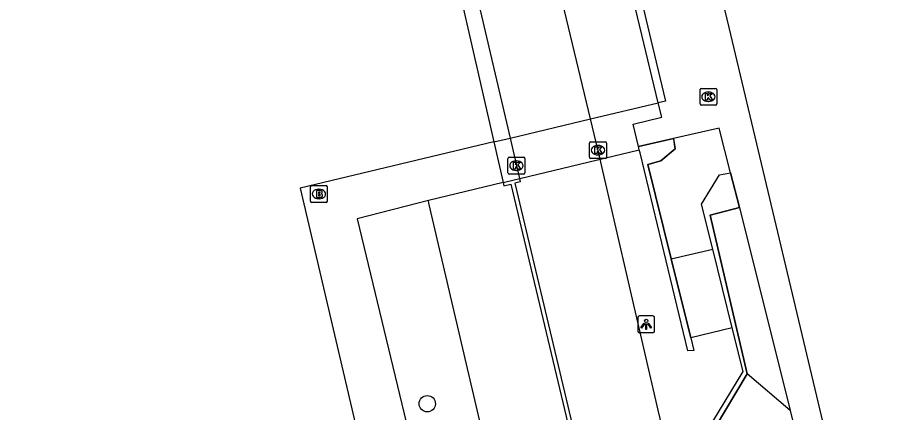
# Model space of a CAD drawing. Extents: x 158038 to 159242, y 380133 to 381214.
# Drawn here: x 158628.9 to 158681.2, y 381046.2 to 381069.6 of the extents above; entities that cross this region are included whole.
import ezdxf

# ---------------------------------------------------------------- set-up
doc = ezdxf.new("R2010")
doc.units = 0
for name, color, linetype in [('IMGEO_Boom', 7, 'Continuous'), ('IMGEO_Brandkraan', 7, 'Continuous'), ('IMGEO_Fietspad_open', 7, 'Continuous'), ('IMGEO_Groenvoorziening', 7, 'Continuous'), ('IMGEO_Kolk', 7, 'Continuous'), ('IMGEO_Lichtpunt', 7, 'Continuous'), ('IMGEO_Muur', 7, 'Continuous'), ('IMGEO_Pand', 7, 'Continuous'), ('IMGEO_Pand_overbouw', 7, 'Continuous'), ('IMGEO_Rijbaan_lokaal_open', 7, 'Continuous'), ('IMGEO_Voetpad_open', 7, 'Continuous')]:
    doc.layers.add(name, color=color, linetype=linetype)

msp = doc.modelspace()

# ---------------------------------------------------------------- linework, layer by layer
at = {"layer": 'IMGEO_Boom'}
msp.add_circle((158653.293, 381046.672), 0.489, dxfattribs=at)
at = {"layer": 'IMGEO_Brandkraan'}
for p, q in [((158646.345, 381058.724), (158646.345, 381059.576)), ((158646.42, 381059.65), (158647.272, 381059.65)), ((158646.833, 381059.43), (158646.858, 381059.43)), ((158647.346, 381059.576), (158647.346, 381058.724)), ((158646.856, 381058.87), (158646.831, 381058.87)), ((158647.272, 381058.65), (158646.42, 381058.65))]:
    msp.add_line(p, q, dxfattribs=at)
for points in [[(158646.345, 381058.724), (158646.345, 381059.576)], [(158646.42, 381059.65), (158647.272, 381059.65)], [(158646.693, 381059.35), (158646.693, 381058.95), (158646.906, 381058.95)], [(158646.924, 381059.35), (158646.693, 381059.35)], [(158646.872, 381059.269), (158646.818, 381059.269), (158646.818, 381059.193)], [(158647.346, 381059.576), (158647.346, 381058.724)], [(158646.818, 381059.193), (158646.871, 381059.193)], [(158646.88, 381059.117), (158646.818, 381059.117), (158646.818, 381059.036)], [(158646.818, 381059.036), (158646.88, 381059.036)], [(158647.272, 381058.65), (158646.42, 381058.65)]]:
    msp.add_lwpolyline(points, dxfattribs=at)
for centre, radius, start, end in [((158646.422, 381059.574), 0.0765, 91.552, 178.448), ((158646.422, 381059.574), 0.0765, 91.552, 178.448), ((158646.873, 381059.231), 0.0379, 267.8285, 90.9355), ((158646.928, 381059.205), 0.145, 59.4692, 91.5367), ((158646.953, 381059.252), 0.0922, 285.5137, 58.1501), ((158647.27, 381059.574), 0.0765, 1.552, 88.448), ((158647.27, 381059.574), 0.0765, 1.552, 88.448), ((158646.422, 381058.726), 0.0765, 181.552, 268.448), ((158646.422, 381058.726), 0.0765, 181.552, 268.448), ((158646.881, 381059.076), 0.0404, 269.8759, 90.5077), ((158646.912, 381059.201), 0.251, 268.6676, 293.5347), ((158646.958, 381059.06), 0.105, 301.3115, 78.989), ((158647.27, 381058.726), 0.0765, 271.552, 358.448), ((158647.27, 381058.726), 0.0765, 271.552, 358.448)]:
    msp.add_arc(centre, radius, start, end, dxfattribs=at)
for centre, major_axis, ratio, start_param, end_param in [((158646.832, 381059.15), (-0.387, 0.002), 0.722429, 4.712389, 7.853982), ((158646.857, 381059.15), (-0.39, 0.002), 0.717154, 1.570796, 4.712389)]:
    msp.add_ellipse(centre, major_axis=major_axis, ratio=ratio, start_param=start_param, end_param=end_param, dxfattribs=at)
at = {"layer": 'IMGEO_Fietspad_open'}
for points in [[(158651.91, 381089.41), (158658.223, 381062.478), (158658.774, 381060.069), (158658.818, 381059.878), (158658.497, 381059.8), (158667.371, 381022.499), (158667.86, 381020.483), (158667.967, 381020.043), (158672.035, 381003.268)], [(158709.619, 380866.64), (158709.463, 380867.521), (158707.319, 380876.312), (158699.376, 380909.991), (158693.603, 380934.169), (158688.921, 380954.272), (158678.032, 381000), (158677.125, 381004.39), (158673.033, 381021.228), (158672.927, 381021.669), (158667.035, 381046.28), (158663.617, 381061.042), (158663.576, 381061.221), (158663, 381063.616), (158656.793, 381089.506)]]:
    msp.add_lwpolyline(points, dxfattribs=at)
at = {"layer": 'IMGEO_Groenvoorziening'}
for points in [[(158661.973, 381021.895), (158653.392, 381058.607), (158653.367, 381058.772)], [(158671.879, 381058.345), (158674.894, 381046.278)], [(158674.894, 381046.278), (158672.33, 381048.452)], [(158674.894, 381046.278), (158678.46, 381031.909), (158680.012, 381025.654)]]:
    msp.add_lwpolyline(points, dxfattribs=at)
at = {"layer": 'IMGEO_Kolk'}
for p, q in [((158669.521, 381064.509), (158669.521, 381065.361)), ((158669.596, 381065.435), (158670.448, 381065.435)), ((158670.009, 381065.215), (158670.034, 381065.215)), ((158670.522, 381065.361), (158670.522, 381064.509)), ((158670.032, 381064.655), (158670.007, 381064.655)), ((158670.448, 381064.435), (158669.596, 381064.435)), ((158662.952, 381061.332), (158662.952, 381062.184)), ((158663.027, 381062.258), (158663.879, 381062.258)), ((158663.44, 381062.038), (158663.465, 381062.038)), ((158663.953, 381062.184), (158663.953, 381061.332)), ((158658.171, 381061.337), (158659.023, 381061.337)), ((158663.463, 381061.478), (158663.438, 381061.478)), ((158658.096, 381060.411), (158658.096, 381061.263)), ((158658.584, 381061.117), (158658.609, 381061.117)), ((158659.097, 381061.263), (158659.097, 381060.411)), ((158663.879, 381061.258), (158663.027, 381061.258)), ((158659.023, 381060.337), (158658.171, 381060.337)), ((158658.607, 381060.557), (158658.582, 381060.557))]:
    msp.add_line(p, q, dxfattribs=at)
for points in [[(158669.521, 381064.509), (158669.521, 381065.361)], [(158669.596, 381065.435), (158670.448, 381065.435)], [(158669.842, 381065.135), (158669.965, 381065.135), (158669.965, 381064.984), (158670.095, 381065.135), (158670.259, 381065.135), (158670.113, 381064.984), (158670.266, 381064.735), (158670.114, 381064.735), (158670.029, 381064.899), (158669.965, 381064.832), (158669.965, 381064.735), (158669.842, 381064.735), (158669.842, 381065.135)], [(158670.522, 381065.361), (158670.522, 381064.509)], [(158670.448, 381064.435), (158669.596, 381064.435)], [(158662.952, 381061.332), (158662.952, 381062.184)], [(158663.027, 381062.258), (158663.879, 381062.258)], [(158663.273, 381061.958), (158663.396, 381061.958), (158663.396, 381061.807), (158663.526, 381061.958), (158663.69, 381061.958), (158663.544, 381061.807), (158663.697, 381061.558), (158663.545, 381061.558), (158663.46, 381061.722), (158663.396, 381061.655), (158663.396, 381061.558), (158663.273, 381061.558), (158663.273, 381061.958)], [(158663.953, 381062.184), (158663.953, 381061.332)], [(158658.171, 381061.337), (158659.023, 381061.337)], [(158658.096, 381060.411), (158658.096, 381061.263)], [(158658.417, 381061.037), (158658.54, 381061.037), (158658.54, 381060.886), (158658.67, 381061.037), (158658.834, 381061.037), (158658.688, 381060.886), (158658.841, 381060.637), (158658.689, 381060.637), (158658.604, 381060.801), (158658.54, 381060.734), (158658.54, 381060.637), (158658.417, 381060.637), (158658.417, 381061.037)], [(158659.097, 381061.263), (158659.097, 381060.411)], [(158663.879, 381061.258), (158663.027, 381061.258)], [(158659.023, 381060.337), (158658.171, 381060.337)]]:
    msp.add_lwpolyline(points, dxfattribs=at)
for centre, start, end in [((158669.598, 381065.359), 91.552, 178.448), ((158669.598, 381065.359), 91.552, 178.448), ((158670.446, 381065.359), 1.552, 88.448), ((158670.446, 381065.359), 1.552, 88.448), ((158669.598, 381064.511), 181.552, 268.448), ((158669.598, 381064.511), 181.552, 268.448), ((158670.446, 381064.511), 271.552, 358.448), ((158670.446, 381064.511), 271.552, 358.448), ((158663.029, 381062.182), 91.552, 178.448), ((158663.029, 381062.182), 91.552, 178.448), ((158663.877, 381062.182), 1.552, 88.448), ((158663.877, 381062.182), 1.552, 88.448), ((158658.173, 381061.261), 91.552, 178.448), ((158658.173, 381061.261), 91.552, 178.448), ((158659.021, 381061.261), 1.552, 88.448), ((158659.021, 381061.261), 1.552, 88.448), ((158663.029, 381061.334), 181.552, 268.448), ((158663.029, 381061.334), 181.552, 268.448), ((158663.877, 381061.334), 271.552, 358.448), ((158663.877, 381061.334), 271.552, 358.448), ((158658.173, 381060.413), 181.552, 268.448), ((158658.173, 381060.413), 181.552, 268.448), ((158659.021, 381060.413), 271.552, 358.448), ((158659.021, 381060.413), 271.552, 358.448)]:
    msp.add_arc(centre, 0.0765, start, end, dxfattribs=at)
for centre, major_axis, ratio, start_param, end_param in [((158670.008, 381064.935), (-0.387, 0.002), 0.722429, 4.712389, 7.853982), ((158670.033, 381064.935), (-0.39, 0.002), 0.717154, 1.570796, 4.712389), ((158663.439, 381061.758), (-0.387, 0.002), 0.722429, 4.712389, 7.853982), ((158663.464, 381061.758), (-0.39, 0.002), 0.717154, 1.570796, 4.712389), ((158658.583, 381060.837), (-0.387, 0.002), 0.722429, 4.712389, 7.853982), ((158658.608, 381060.837), (-0.39, 0.002), 0.717154, 1.570796, 4.712389)]:
    msp.add_ellipse(centre, major_axis=major_axis, ratio=ratio, start_param=start_param, end_param=end_param, dxfattribs=at)
at = {"layer": 'IMGEO_Lichtpunt'}
for p, q in [((158665.822, 381051.801), (158665.822, 381050.994)), ((158665.822, 381051.801), (158665.822, 381050.994)), ((158666.724, 381051.896), (158665.916, 381051.896)), ((158666.724, 381051.896), (158665.916, 381051.896)), ((158666.818, 381050.994), (158666.818, 381051.801)), ((158666.818, 381050.994), (158666.818, 381051.801)), ((158665.916, 381050.9), (158666.724, 381050.9)), ((158665.916, 381050.9), (158666.724, 381050.9))]:
    msp.add_line(p, q, dxfattribs=at)
for points in [[(158666.196, 381051.465), (158666.235, 381051.437), (158666.047, 381051.175), (158666.009, 381051.202), (158666.196, 381051.465)], [(158666.298, 381051.417), (158666.345, 381051.417), (158666.345, 381051.095), (158666.298, 381051.095), (158666.298, 381051.417)], [(158666.408, 381051.437), (158666.446, 381051.464), (158666.633, 381051.202), (158666.594, 381051.174), (158666.408, 381051.437)]]:
    msp.add_lwpolyline(points, dxfattribs=at)
msp.add_circle((158666.321, 381051.599), 0.0994, dxfattribs=at)
for centre, start, end in [((158665.916, 381051.801), 90, 180), ((158665.916, 381051.801), 90, 180), ((158666.724, 381051.801), 0, 90), ((158666.724, 381051.801), 0, 90), ((158665.916, 381050.994), 180, 270), ((158665.916, 381050.994), 180, 270), ((158666.724, 381050.994), 270, 0), ((158666.724, 381050.994), 270, 360)]:
    msp.add_arc(centre, 0.0946, start, end, dxfattribs=at)
at = {"layer": 'IMGEO_Muur'}
for points in [[(158667.947, 381062.452), (158665.863, 381061.976)], [(158665.863, 381061.976), (158667.947, 381062.452), (158668.053, 381061.841), (158667.198, 381061.117), (158666.415, 381060.902), (158667.804, 381055.283)], [(158667.804, 381055.283), (158666.415, 381060.902), (158667.198, 381061.117), (158668.053, 381061.841), (158667.954, 381062.413), (158667.947, 381062.452)], [(158668.966, 381050.585), (158669.149, 381049.844), (158668.789, 381049.827), (158665.954, 381061.6), (158665.91, 381061.781), (158665.863, 381061.976)], [(158657.801, 381059.836), (158665.91, 381061.781)], [(158668.966, 381050.585), (158669.149, 381049.844), (158668.789, 381049.827), (158665.954, 381061.6)], [(158670.278, 381055.86), (158669.61, 381058.541), (158670.672, 381060.283), (158671.343, 381060.418)], [(158670.278, 381055.86), (158669.61, 381058.541), (158670.672, 381060.283), (158671.343, 381060.418), (158671.879, 381058.345), (158670.116, 381057.897), (158672.33, 381048.452)], [(158671.879, 381058.345), (158671.343, 381060.418)], [(158672.33, 381048.452), (158670.116, 381057.897), (158671.879, 381058.345)], [(158671.442, 381051.187), (158670.278, 381055.86)], [(158671.442, 381051.187), (158670.278, 381055.86)], [(158668.966, 381050.585), (158667.804, 381055.283)], [(158667.804, 381055.283), (158668.966, 381050.585)], [(158674.741, 381023.929), (158669.709, 381045.431), (158670.29, 381045.607), (158672.091, 381048.584), (158671.442, 381051.187)], [(158670.29, 381045.607), (158672.091, 381048.584), (158671.442, 381051.187)], [(158672.33, 381048.452), (158670.428, 381045.256), (158669.927, 381045.05), (158674.941, 381023.987)], [(158670.29, 381045.607), (158670.428, 381045.256), (158672.33, 381048.452)]]:
    msp.add_lwpolyline(points, dxfattribs=at)
at = {"layer": 'IMGEO_Pand'}
for points in [[(158667.037, 381064.578), (158664.329, 381075.825), (158665.203, 381099.561)], [(158649.46, 381095.809), (158650.231, 381092.583), (158649.91, 381092.506), (158653.932, 381076.761), (158657.25, 381062.246)], [(158746.028, 381081.031), (158741.782, 381080.031), (158741.176, 381078.543), (158745.82, 381076.698), (158743.948, 381072.048), (158740.84, 381076.648), (158740.571, 381076.581), (158739.895, 381076.414), (158738.477, 381075.97), (158742.252, 381060.134), (158731.066, 381057.468), (158731.197, 381056.921), (158709.576, 381051.768), (158708.742, 381055.269), (158685.621, 381049.758), (158686.878, 381044.482), (158677.63, 381042.277), (158671.249, 381069.048), (158670.241, 381073.279), (158665.679, 381072.191), (158666.699, 381067.911), (158667.468, 381064.681), (158667.037, 381064.578)], [(158657.25, 381062.246), (158645.733, 381059.501), (158651.493, 381034.852), (158618.628, 381027.038), (158617.983, 381029.77)]]:
    msp.add_lwpolyline(points, dxfattribs=at)
at = {"layer": 'IMGEO_Pand_overbouw'}
msp.add_lwpolyline([(158657.25, 381062.246), (158658.223, 381062.478), (158663, 381063.616), (158667.037, 381064.578), (158664.329, 381075.825), (158665.203, 381099.561), (158663.133, 381099.068), (158656.651, 381097.523), (158651.637, 381096.328), (158651.181, 381096.219), (158650.797, 381096.127), (158649.46, 381095.809), (158650.231, 381092.583), (158649.91, 381092.506), (158653.932, 381076.761)], close=True, dxfattribs=at)
at = {"layer": 'IMGEO_Rijbaan_lokaal_open'}
for points in [[(158657.25, 381062.246), (158657.801, 381059.836)], [(158657.801, 381059.836), (158653.367, 381058.772)], [(158653.367, 381058.772), (158649.125, 381057.675), (158655.229, 381032.321), (158642.846, 381029.334), (158644.055, 381024.354)]]:
    msp.add_lwpolyline(points, dxfattribs=at)
at = {"layer": 'IMGEO_Voetpad_open'}
for points in [[(158665.863, 381061.976), (158665.542, 381063.312), (158667.243, 381063.721), (158667.037, 381064.578)], [(158671.343, 381060.418), (158670.658, 381063.071), (158667.947, 381062.452)], [(158657.801, 381059.836), (158657.849, 381059.631), (158658.269, 381059.727), (158667.145, 381022.432)], [(158667.804, 381055.283), (158670.278, 381055.86)], [(158671.442, 381051.187), (158668.966, 381050.585)]]:
    msp.add_lwpolyline(points, dxfattribs=at)

doc.saveas('drawing.dxf')
